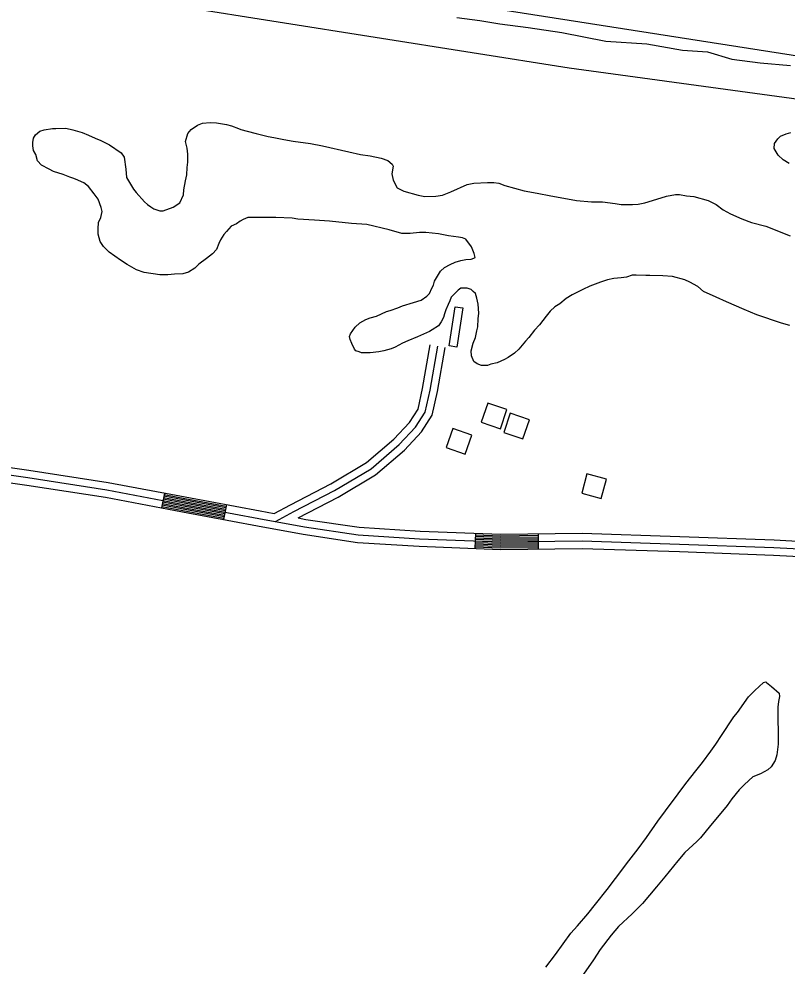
# Model space of a CAD drawing. Extents: x 3297735 to 3335592, y 670436 to 695807.
# Drawn here: x 3318807 to 3320330, y 681064 to 682940 of the extents above; entities that cross this region are included whole.
import ezdxf

# ---------------------------------------------------------------- set-up
doc = ezdxf.new("R2010")
doc.units = 0
for name, color, linetype in [('V-BLDG-OTLN', 7, 'Continuous'), ('V-RIVR-EDGE', 7, 'Continuous'), ('V-ROAD-CNTR', 7, 'Continuous'), ('V-SITE-VEGE', 7, 'Continuous'), ('V-TOPO-SHOR', 7, 'Continuous')]:
    doc.layers.add(name, color=color, linetype=linetype)

msp = doc.modelspace()

# ---------------------------------------------------------------- linework, layer by layer
at = {"layer": 'V-BLDG-OTLN'}
for points in [[(3319659.9, 682292.7), (3319672.1, 682370.1), (3319687.4, 682367.7), (3319675.2, 682290.3)], [(3319723.7, 682141.3), (3319761.6, 682128.5), (3319774.3, 682166.5), (3319736.4, 682179.2)], [(3319768.4, 682121.2), (3319806.3, 682108.5), (3319819, 682146.4), (3319781.1, 682159.1)], [(3319691.6, 682077.9), (3319705.1, 682115.6), (3319667.4, 682129), (3319654, 682091.4)], [(3319933.2, 682039.2), (3319922.7, 682000.6), (3319961.3, 681990.1), (3319971.8, 682028.7)]]:
    msp.add_lwpolyline(points, close=True, dxfattribs=at)
at = {"layer": 'V-RIVR-EDGE'}
msp.add_spline([(3314332.5, 682283.9), (3314344.9, 682287.3), (3314358.1, 682294.7), (3314374.4, 682306.3), (3314394.2, 682317.1), (3314408.2, 682327.1), (3314425.7, 682339.9), (3314434.2, 682347.6), (3314443.2, 682360.4), (3314457.6, 682381.7), (3314472.4, 682411.9), (3314491.9, 682447.1), (3314504, 682468.4), (3314519.9, 682495.5), (3314540.6, 682530.4), (3314569.8, 682579.6), (3314586.9, 682612.5), (3314605.2, 682653.6), (3314624, 682696.2), (3314633.4, 682728.3), (3314641.6, 682755.5), (3314653.6, 682774.8), (3314666.9, 682788.4), (3314689.8, 682808.9), (3314699.9, 682821.2), (3314716.6, 682840.2), (3314742.7, 682874.3), (3314774.6, 682914.1), (3314793.3, 682940.5), (3314809.2, 682961.7), (3314829.5, 682991.6), (3314848.2, 683027.2), (3314871.5, 683064.7), (3314895.3, 683112.4), (3314930.7, 683167.8), (3314952.1, 683204.2), (3315057.2, 683357.9), (3315078.2, 683381.8), (3315093, 683392.3), (3315101.1, 683395.7), (3315113.6, 683398), (3315130.2, 683396.5), (3315136.4, 683396), (3315142.6, 683398.7), (3315151.6, 683404.9), (3315173, 683426.6), (3315192.8, 683442.1), (3315207.2, 683456.4), (3315216.5, 683472.2), (3315223.5, 683484.3), (3315237.1, 683502.8), (3315242.2, 683511.4), (3315243, 683524.5), (3315244.2, 683529.2), (3315255.5, 683547.8), (3315279.6, 683579.1), (3315294, 683598.9), (3315305.3, 683613.2), (3315310, 683627.1), (3315311.9, 683637.2), (3315317.8, 683645), (3315323.6, 683648), (3315323.6, 683652.3), (3315326.3, 683655.8), (3315330.6, 683660.8), (3315336, 683665.9), (3315339.9, 683675.5), (3315343.5, 683686.4), (3315346.6, 683695.7), (3315347, 683710.4), (3315347.4, 683722.4), (3315345.1, 683737.2), (3315345.2, 683750), (3315346.8, 683761.2), (3315349.5, 683764.3), (3315349.9, 683767.4), (3315354.2, 683779), (3315358.5, 683794.5), (3315362.4, 683800.4), (3315370.1, 683808.5), (3315374.4, 683815.8), (3315383.4, 683837.9), (3315387.3, 683855), (3315387, 683864.7), (3315385, 683871.3), (3315388.1, 683875.1), (3315392.8, 683876.3), (3315394.7, 683880.9), (3315403.3, 683896.4), (3315419.3, 683923.5), (3315433.7, 683947.5), (3315437.2, 683954.5), (3315436.8, 683961.1), (3315438, 683965), (3315450.9, 683988.6), (3315458.6, 683992.5), (3315462.5, 683995.2), (3315464.1, 684002.5), (3315468.8, 684016.5), (3315478.5, 684033.5), (3315498.3, 684056.7), (3315513.5, 684070.7), (3315521.3, 684082.3), (3315523.2, 684087.3), (3315534.9, 684097.8), (3315545, 684110.5), (3315557.1, 684124.1), (3315577.7, 684151.2), (3315590.5, 684164.3), (3315598.3, 684180.2), (3315604.2, 684192.6), (3315609.6, 684201.5), (3315623.6, 684224.7), (3315637.7, 684249.9), (3315651.7, 684270.4), (3315661, 684285.9), (3315665.7, 684296.4), (3315668.8, 684306.8), (3315671.5, 684310.7), (3315680.5, 684322.7), (3315685.9, 684326.6), (3315687.5, 684332), (3315687.5, 684337.4), (3315690.6, 684340.9), (3315706.2, 684356.8), (3315715.1, 684366.8), (3315728.7, 684382.7), (3315735.3, 684392), (3315740.8, 684400.1), (3315746.2, 684410.2), (3315754, 684419.9), (3315767.6, 684436.9), (3315797.2, 684465.1), (3315824.4, 684496.9), (3315835.7, 684508.9), (3315845.4, 684518.9), (3315855.9, 684533.2), (3315917.3, 684595.9), (3315957, 684638.1), (3315987.3, 684659.7), (3316015.3, 684684.5), (3316035.1, 684702.3), (3316044.1, 684713.5), (3316063.1, 684733.6), (3316100.4, 684768.4), (3316125.3, 684791.6), (3316138.5, 684803.6), (3316151, 684823.4), (3316159.5, 684843.1), (3316165.4, 684866), (3316174, 684881.5), (3316197.7, 684908.2), (3316229.6, 684945.3), (3316249.8, 684965.1), (3316275.5, 684987.9), (3316301.5, 685015.3), (3316311.2, 685022.3), (3316314.7, 685028.1), (3316324.8, 685037), (3316331.1, 685041.3), (3316337.3, 685045.1), (3316343.9, 685050.9), (3316349.7, 685059.8), (3316371.5, 685083.4), (3316388.6, 685096.2), (3316398.7, 685107.4), (3316416.2, 685122.9), (3316443.4, 685146.1), (3316453.9, 685155.7), (3316462.8, 685158.8), (3316468.6, 685163.5), (3316479.5, 685177), (3316494.7, 685189.8), (3316513.3, 685202.1), (3316536.7, 685221.1), (3316559.2, 685238.5), (3316587.2, 685262.4), (3316636.9, 685301.5), (3316712.3, 685357.5), (3316745.3, 685385), (3316768.2, 685402.4), (3316780.7, 685413.2), (3316806.3, 685440.7), (3316819.2, 685455.4), (3316844.4, 685481.7), (3316867, 685499.5), (3316882.5, 685511.1), (3316905.8, 685537.4), (3316931.9, 685564.1), (3316969.2, 685598.5), (3316985.9, 685613.6), (3317001.9, 685628.7), (3317017.8, 685644.5), (3317028.7, 685652.6), (3317037.2, 685661.2), (3317052.8, 685673.5), (3317075.3, 685687.8), (3317092.4, 685696.3), (3317103.3, 685703.3), (3317111, 685709.8), (3317130.9, 685733.8), (3317147.6, 685754.7), (3317177.2, 685789.2), (3317206.3, 685816.6), (3317272.8, 685885.1), (3317325.7, 685938.9), (3317356.8, 685972.2), (3317386.7, 686002.3), (3317409.6, 686022.4), (3317459.4, 686063.8), (3317493.2, 686088.9), (3317516.1, 686108.7), (3317520, 686116), (3317520.4, 686123), (3317527, 686135.8), (3317538.3, 686157.1), (3317553.9, 686174.9), (3317576, 686194.2), (3317585.8, 686203.9), (3317597.1, 686222.1), (3317609.5, 686237.6), (3317632.1, 686261.9), (3317642.2, 686270.8), (3317659.2, 686280.9), (3317668.6, 686290.2), (3317678.7, 686299.4), (3317692.7, 686308.3), (3317712.1, 686324.2), (3317733.9, 686344.3), (3317749, 686362.5), (3317772.7, 686387.2), (3317794.1, 686406.6), (3317815.5, 686421.7), (3317821.7, 686429.8), (3317831.4, 686444.5), (3317837.3, 686456.9), (3317843.9, 686458.4), (3317852.4, 686461.9), (3317865.6, 686468.5), (3317881.6, 686479.3), (3317892.4, 686489.3), (3317902.6, 686501.7), (3317906.8, 686510.6), (3317912.3, 686528.8), (3317916.6, 686539.7), (3317920.9, 686544.7), (3317931.8, 686551.7), (3317955.5, 686567.5), (3317973.7, 686583), (3317980, 686591.9), (3317987.3, 686602.7), (3318007.6, 686624.8), (3318020.4, 686634.8), (3318018.5, 686637.5), (3318030.9, 686653.4), (3318034.8, 686650.7), (3318039.4, 686656.9), (3318050.3, 686664.6), (3318082.6, 686680.8), (3318124.1, 686700.9), (3318142.8, 686716), (3318149.4, 686724.1), (3318148.6, 686727.6), (3318152.1, 686732.6), (3318161.8, 686744.6), (3318168.4, 686756.2), (3318174.7, 686766.3), (3318184.4, 686779.5), (3318196.1, 686795.3), (3318211.6, 686812.7), (3318221, 686824), (3318223.7, 686833.3), (3318227.6, 686840.6), (3318232.7, 686847.2), (3318235.8, 686857.7), (3318240.1, 686864.6), (3318252.9, 686883.2), (3318274.7, 686907.6), (3318298, 686928.5), (3318327.1, 686944.7), (3318349.3, 686951.6), (3318362.1, 686955.1), (3318370.2, 686961.3), (3318383.5, 686983.7), (3318391.3, 686996.5), (3318395.1, 687000), (3318401.7, 687000), (3318407.5, 687001.1), (3318412.6, 687003.8), (3318416.5, 687008.9), (3318422.7, 687017), (3318440.6, 687037.5), (3318448.8, 687040.2), (3318453, 687042.9), (3318455.8, 687051.4), (3318462.4, 687060.3), (3318484.9, 687082.8), (3318499.3, 687098.2), (3318510.6, 687111), (3318518.8, 687124.9), (3318525, 687134.6), (3318537.8, 687148.6), (3318566.2, 687172.1), (3318582.5, 687190.7), (3318592.6, 687203.1), (3318612.5, 687228.6), (3318628.4, 687251.9), (3318642.1, 687266.6), (3318646.3, 687279.7), (3318655.7, 687290.6), (3318665, 687298.7), (3318672.8, 687309.2), (3318676.7, 687321.2), (3318685.7, 687333.9), (3318691.5, 687344.4), (3318699.3, 687352.9), (3318716.4, 687367.2), (3318716.8, 687379.2), (3318717.6, 687392), (3318724.2, 687404.8), (3318732, 687415.7), (3318742.9, 687423.8), (3318760.3, 687430.7), (3318770, 687431.1), (3318780.9, 687428.3), (3318786.7, 687436.5), (3318804.2, 687454.3), (3318817.5, 687473.2), (3318829.9, 687487.5), (3318849, 687509.6), (3318869.2, 687534.4), (3318894.1, 687564.6), (3318929.5, 687611.8), (3318945.8, 687629.2), (3318962.9, 687647), (3318977.7, 687660.5), (3318993.6, 687679.9), (3319024.4, 687709.3), (3319059.4, 687753), (3319086.2, 687782), (3319108.8, 687809.5), (3319125.9, 687827.3), (3319135.2, 687842.4), (3319146.9, 687859.4), (3319161.7, 687877.6), (3319172.6, 687889.6), (3319185.8, 687908.6), (3319206.8, 687940.7), (3319238.3, 687987.6), (3319258.2, 688014.3), (3319282.3, 688048.7), (3319299.8, 688074.3), (3319310.7, 688085.9), (3319319.6, 688093.2), (3319326.3, 688101.4), (3319337.2, 688116.1), (3319351.9, 688127.7), (3319358.9, 688137.4), (3319372.5, 688156.3), (3319390.8, 688181.1), (3319409.1, 688207), (3319418.9, 688220.6), (3319428.6, 688231), (3319452.7, 688254.6), (3319466.7, 688269.3), (3319478, 688285.6), (3319487.3, 688294.5), (3319498.2, 688304.5), (3319498.2, 688312.3), (3319502.1, 688317.3), (3319523.5, 688343.7), (3319546, 688372.3), (3319572.1, 688405.6), (3319583.4, 688420.3), (3319604.8, 688443.1), (3319614.5, 688453.9), (3319630, 688470.2), (3319645.6, 688490.3), (3319664.3, 688513.9), (3319677.9, 688534.1), (3319689.6, 688553), (3319707.1, 688579.4), (3319721.9, 688607.3)], degree=3, dxfattribs=at)
at = {"layer": 'V-ROAD-CNTR'}
for p, q in [((3319095.7, 682001.2), (3319090.1, 681971.7)), ((3319218.5, 681978.2), (3319213, 681948.7)), ((3319712.2, 681921.5), (3319711, 681891.5)), ((3319836.4, 681920.4), (3319836.7, 681890.4))]:
    msp.add_line(p, q, dxfattribs=at)
for points in [[(3317572.9, 682426.9), (3317696.7, 682409.1), (3317775.9, 682394.3), (3317836.7, 682378.4), (3317871.4, 682363.9), (3317925.4, 682335.5), (3317992.8, 682292.2), (3318062.2, 682253.6), (3318123.6, 682225.6), (3318205.2, 682191.4), (3318291.6, 682156.9), (3318369.4, 682130.4), (3318450, 682107.9), (3318512.6, 682093.9), (3318661.3, 682070.4), (3318827.3, 682046.6), (3318984, 682022.3), (3319137, 681993.4), (3319285.5, 681965.7), (3319313.3, 681960.5)], [(3319313.3, 681960.5), (3319345.4, 681977.7), (3319425.4, 682019.2), (3319496.4, 682061.6), (3319550.4, 682107.8), (3319581.2, 682140.8), (3319598.3, 682167.1), (3319607.4, 682208), (3319622.7, 682294.7)], [(3319315.8, 681944.8), (3319352.4, 681964.5), (3319432.7, 682006.1), (3319505.2, 682049.4), (3319560.8, 682097), (3319593.1, 682131.5), (3319612.4, 682161.2), (3319622.1, 682205.1), (3319637.5, 682292)], [(3319360.5, 681951.8), (3319440, 681993), (3319514, 682037.1), (3319571.2, 682086.1), (3319604.9, 682122.3), (3319626.4, 682155.3), (3319636.8, 682202.2), (3319652.3, 682289.4)], [(3318659.1, 682055.5), (3318825.1, 682031.7), (3318981.5, 682007.5), (3319134.3, 681978.6), (3319282.8, 681950.9), (3319373.2, 681934.2), (3319479.8, 681918.4), (3319601.5, 681910.6), (3319762.1, 681904.6), (3319923.6, 681906.4), (3320116.8, 681900.1), (3320303.4, 681893.4), (3320431.2, 681886.4)], [(3318656.8, 682040.7), (3318822.9, 682016.9), (3318978.9, 681992.7), (3319131.5, 681963.9), (3319280.1, 681936.2), (3319370.8, 681919.4), (3319478.3, 681903.5), (3319600.8, 681895.6), (3319761.9, 681889.6), (3319923.4, 681891.4), (3320116.2, 681885.1), (3320302.8, 681878.4), (3320430, 681871.4)], [(3319094.6, 681995.3), (3319135.9, 681987.5), (3319217.4, 681972.3)], [(3319095.1, 681998.2), (3319136.5, 681990.4), (3319218, 681975.2)], [(3319091.2, 681977.6), (3319132.6, 681969.8), (3319214.1, 681954.6)], [(3319091.8, 681980.5), (3319133.2, 681972.7), (3319214.7, 681957.5)], [(3319092.4, 681983.5), (3319133.7, 681975.7), (3319215.2, 681960.5)], [(3319092.9, 681986.4), (3319134.3, 681978.6), (3319215.8, 681963.4)], [(3319093.5, 681989.4), (3319134.8, 681981.6), (3319216.3, 681966.4)], [(3319094, 681992.3), (3319135.4, 681984.5), (3319216.9, 681969.3)], [(3319090.7, 681974.6), (3319132.1, 681966.8), (3319213.6, 681951.6)], [(3319360.5, 681951.8), (3319375.7, 681949), (3319481.4, 681933.3), (3319602.3, 681925.6), (3319762.3, 681919.6), (3319923.7, 681921.4), (3320117.3, 681915.1), (3320304.1, 681908.3), (3320432.4, 681901.4)], [(3319711.4, 681900.5), (3319762.1, 681898.6), (3319836.6, 681899.4)], [(3319711.5, 681903.5), (3319762.1, 681901.6), (3319836.6, 681902.4)], [(3319711.6, 681906.5), (3319762.1, 681904.6), (3319836.6, 681905.4)], [(3319711.7, 681909.5), (3319762.2, 681907.6), (3319836.5, 681908.4)], [(3319711.8, 681912.5), (3319762.2, 681910.6), (3319836.5, 681911.4)], [(3319711.9, 681915.5), (3319762.3, 681913.6), (3319836.5, 681914.4)], [(3319712, 681918.5), (3319762.3, 681916.6), (3319836.4, 681917.4)], [(3319711.1, 681894.5), (3319762, 681892.6), (3319836.7, 681893.4)], [(3319711.3, 681897.5), (3319762, 681895.6), (3319836.7, 681896.4)]]:
    msp.add_lwpolyline(points, dxfattribs=at)
at = {"layer": 'V-SITE-VEGE'}
for points in [[(3319648, 682976.7), (3321370.5, 682707.9), (3321399.5, 682696.9), (3321420.2, 682668.9), (3321416, 682631.3), (3321373.8, 682610.6), (3321301.2, 682619.3), (3321219, 682640.3), (3321134, 682657.8), (3321016, 682689.9), (3319897.9, 682842.7), (3319128.6, 682964.1)], [(3318834.8, 682695.6), (3318836.4, 682704.3), (3318840.4, 682710.6), (3318849, 682717.7), (3318857.7, 682720.8), (3318874.2, 682723.2), (3318880.5, 682723.2), (3318900.3, 682724), (3318914.4, 682720.8), (3318932.6, 682715.3), (3318945.2, 682709.8), (3318958.6, 682704.3), (3318969.6, 682699.6), (3318987, 682690.9), (3319009.8, 682675.2), (3319016.1, 682666.5), (3319019.3, 682642.9), (3319020.9, 682626.3), (3319034.3, 682602.7), (3319039.8, 682596.4), (3319056.4, 682578.2), (3319061.9, 682572.7), (3319069, 682568), (3319074.5, 682564.1), (3319086.4, 682560.1), (3319093.4, 682560.1), (3319113.1, 682567.2), (3319126.5, 682575.9), (3319133.6, 682591.7), (3319134.4, 682601.9), (3319137.6, 682619.3), (3319139.9, 682631.1), (3319140.7, 682646.1), (3319142.3, 682656.3), (3319142.3, 682672.1), (3319140.7, 682683.9), (3319137.5, 682697.3), (3319142.2, 682713.1), (3319148.5, 682720.9), (3319161.2, 682729.6), (3319171.4, 682733.6), (3319186.4, 682735.2), (3319199, 682734.4), (3319218.7, 682731.2), (3319228.9, 682728.1), (3319242.3, 682723.4)], [(3319242.3, 682723.4), (3319247.1, 682721), (3319259.7, 682717.9), (3319277.8, 682713.1), (3319301.5, 682707.6), (3319312.5, 682705.3), (3319332.2, 682701.3), (3319351.1, 682698.2), (3319385, 682693.5), (3319408.7, 682688.8), (3319461.5, 682677), (3319484.4, 682671.4), (3319503.3, 682669.1), (3319525.4, 682664.4), (3319538.8, 682659.7), (3319547.4, 682652.6), (3319549, 682648.6), (3319546.6, 682633.6), (3319549, 682621), (3319556.9, 682605.3), (3319570.3, 682599), (3319598.7, 682591.1), (3319612.1, 682588.7), (3319633.4, 682588.8), (3319646.8, 682591.1), (3319663.3, 682597.4), (3319695.6, 682612.4), (3319709, 682614.8), (3319735.8, 682616.4), (3319748.4, 682616.4), (3319758.7, 682614.8), (3319770.5, 682610.1), (3319808.4, 682599.9), (3319834.4, 682595.2), (3319861.2, 682589.7), (3319894.3, 682584.1), (3319912.4, 682580.2), (3319942.4, 682577.9), (3319963.6, 682577.9), (3319988.9, 682574.7), (3320000.7, 682572.4), (3320023.6, 682572.4), (3320034.6, 682573.2), (3320048, 682575.6), (3320071.6, 682583.4), (3320090.5, 682589), (3320108.7, 682592.1), (3320116.6, 682592.1), (3320130.7, 682589.8), (3320144.9, 682588.2), (3320173.3, 682580.3), (3320189.1, 682572.5), (3320203.3, 682562.2), (3320217.5, 682554.3), (3320240.3, 682544.1), (3320259.3, 682537), (3320287.6, 682529.9), (3320335.7, 682510.3)], [(3320334.1, 682653.7), (3320322.3, 682660.8), (3320312, 682670.3), (3320304.1, 682683.7), (3320304.9, 682693.1), (3320311.2, 682702.6), (3320316.7, 682708.1), (3320327.7, 682712.8), (3320337.2, 682715.2)], [(3319486.1, 682278.9), (3319481.4, 682280.5), (3319475.1, 682282.8), (3319472.7, 682286), (3319467.2, 682297), (3319464, 682304.9), (3319462.5, 682311.2), (3319464.8, 682316.7), (3319473.5, 682329.4), (3319482.9, 682338), (3319494.8, 682345.1), (3319503.4, 682348.3), (3319516, 682351.4), (3319535.7, 682360.9), (3319542.8, 682362.5), (3319558.6, 682368), (3319567.3, 682372), (3319589.3, 682378.3), (3319604.3, 682383), (3319616.1, 682390.9), (3319620.9, 682396.4), (3319625.6, 682406.7), (3319628.7, 682413), (3319631.1, 682420.9), (3319635, 682427.2), (3319642.9, 682440.6), (3319650.8, 682447.7), (3319661.8, 682454), (3319672.1, 682458.7), (3319683.1, 682461.9), (3319693.3, 682463.5), (3319703.6, 682464.2), (3319709.1, 682466.6), (3319711.5, 682467.4), (3319709.9, 682475.3), (3319704.4, 682488.7), (3319693.3, 682503.7), (3319686.2, 682506.8), (3319678.3, 682507.6), (3319658.6, 682510.7), (3319638.9, 682514.7), (3319613.7, 682517), (3319601.1, 682517), (3319583, 682515.4), (3319566.4, 682515.4), (3319541.2, 682522.5), (3319497, 682532.7), (3319466.3, 682535.1), (3319422.9, 682539.8), (3319393, 682541.3), (3319359.9, 682543.7), (3319348.8, 682545.3), (3319316.5, 682546.8), (3319261.3, 682546.8), (3319251.9, 682542.9), (3319245.6, 682539.7), (3319238.5, 682534.2), (3319228.2, 682529.4), (3319218.8, 682519.2), (3319213.3, 682512.9), (3319207, 682502.6), (3319203.8, 682495.5), (3319199.1, 682483.7), (3319191.2, 682475), (3319179.4, 682465.6), (3319163.6, 682454.5), (3319155.8, 682446.6), (3319143.2, 682438.8), (3319132.1, 682435.6), (3319115.6, 682434.8), (3319102.2, 682433.2), (3319086.4, 682433.2), (3319055.7, 682437.9), (3319040.7, 682443.4), (3319021.8, 682453.7), (3319008.4, 682462.3), (3318986.3, 682478.1), (3318975.2, 682489.1), (3318968.1, 682499.4), (3318964.2, 682513.6), (3318964.2, 682524.6), (3318965, 682537.2), (3318969.7, 682546.7), (3318972.1, 682558.5), (3318970.5, 682566.4), (3318964.2, 682582.9), (3318956.3, 682594), (3318945.2, 682608.1), (3318935.8, 682615.2), (3318919.2, 682623.1), (3318914.5, 682624.7), (3318908.2, 682627), (3318894.8, 682631.8), (3318875.9, 682638.1), (3318867.2, 682642.8), (3318852.2, 682650.7), (3318844.3, 682659.3), (3318841.2, 682671.9), (3318836.4, 682679.8), (3318834.8, 682688.5), (3318834.8, 682695.6)], [(3320335, 682332.9), (3320318.5, 682337.6), (3320269.6, 682354.2), (3320244.4, 682364.4), (3320209.7, 682380.1), (3320189.2, 682388.8), (3320163.9, 682400.6), (3320152.9, 682410.1), (3320137.1, 682418.7), (3320126.9, 682423.5), (3320102.4, 682429.8), (3320083.5, 682431.3), (3320057.5, 682432.1), (3320049.6, 682432.1), (3320030.7, 682432.9), (3320022.8, 682432.9), (3320011.8, 682428.9), (3320000.8, 682427.3), (3319986.6, 682425.8), (3319974, 682423.4), (3319959.8, 682418.7), (3319938.5, 682410.8), (3319925.1, 682404.4), (3319903.8, 682393.4), (3319892, 682386.3), (3319879.4, 682376.1), (3319869.2, 682369.7), (3319860.5, 682361.1), (3319852.6, 682351.6), (3319839.2, 682334.3), (3319829, 682324), (3319818, 682309), (3319811.6, 682301.9), (3319798.3, 682286.2), (3319789.6, 682278.3), (3319777, 682269.6), (3319769.9, 682265.6), (3319754.9, 682259.3), (3319742.3, 682256.2), (3319736, 682253.8), (3319724.2, 682253.8), (3319715.5, 682256.9), (3319709.2, 682261.7), (3319704.5, 682272.7), (3319703.7, 682283), (3319707.6, 682297.9), (3319712.3, 682309), (3319714.7, 682322.4), (3319717, 682330.3), (3319717.8, 682346), (3319718.6, 682357.1), (3319717.8, 682375.2), (3319714.7, 682387), (3319712.3, 682396.5), (3319707.6, 682400.4), (3319703.6, 682404.3), (3319695.7, 682406.7), (3319683.1, 682406.7), (3319677.6, 682402.8), (3319664.2, 682389.3), (3319661.1, 682381.5), (3319657.9, 682374.4), (3319653.2, 682364.1), (3319650.8, 682356.2), (3319648.5, 682349.1), (3319644.5, 682340.5), (3319639, 682332.6), (3319626.4, 682324.7), (3319620.9, 682320.8), (3319597.2, 682310.5), (3319578.3, 682302.6), (3319567.3, 682297.9), (3319553.1, 682290), (3319545.2, 682286.8), (3319530.3, 682282.9), (3319520.8, 682280.5), (3319503.5, 682278.9), (3319486.1, 682278.9)], [(3319851.6, 681062.1), (3319870.6, 681087.3), (3319901.3, 681129.1), (3319914.7, 681144.1), (3319935.1, 681167.7), (3319950.1, 681186.6), (3319973, 681215.8), (3319989.5, 681237.9), (3320016.3, 681272.6), (3320034.4, 681296.2), (3320050.9, 681319.1), (3320073.8, 681351.4), (3320088.8, 681371.9), (3320114, 681405.1), (3320128.9, 681425.6), (3320148.6, 681450.8), (3320162, 681467.3), (3320178.6, 681490.2), (3320188.8, 681503.6), (3320199.8, 681521), (3320207.7, 681532.8), (3320214.8, 681543.8), (3320224.2, 681558), (3320231.3, 681566.7), (3320253.4, 681597.5), (3320266, 681610.1), (3320283.3, 681625.8), (3320287.3, 681627.4), (3320288.8, 681625.8), (3320299.1, 681618), (3320314.1, 681604.6), (3320314.9, 681598.3), (3320312.5, 681588), (3320311.7, 681577), (3320311.8, 681503.7), (3320309.4, 681482.4), (3320306.3, 681471.4), (3320298.4, 681458.7), (3320291.3, 681453.2), (3320277.1, 681445.3), (3320262.1, 681439), (3320245.6, 681424), (3320234.6, 681413), (3320220.4, 681395.7), (3320210.9, 681382.2), (3320192, 681359.4), (3320177.8, 681342.8), (3320158.1, 681318.4), (3320151.1, 681311.3), (3320127.4, 681289.2), (3320113.2, 681272.6), (3320087.2, 681241.1), (3320070.7, 681221.4), (3320043.1, 681188.3), (3320022.6, 681167.8), (3319995.9, 681142.5), (3319980.9, 681125.2), (3319959.6, 681096.8), (3319946.2, 681076.3), (3319921.8, 681041.6)]]:
    msp.add_lwpolyline(points, dxfattribs=at)
at = {"layer": 'V-TOPO-SHOR'}
msp.add_lwpolyline([(3319675.4, 682942.8), (3319721.1, 682936.7), (3319760.2, 682930.6), (3319816.9, 682923.3), (3319883.3, 682913), (3319970.6, 682896), (3320051.7, 682891.1), (3320122.4, 682878.4), (3320171.8, 682874.7), (3320220, 682860.7), (3320276.7, 682853.4), (3320336.4, 682848)], dxfattribs=at)

doc.saveas('drawing.dxf')
